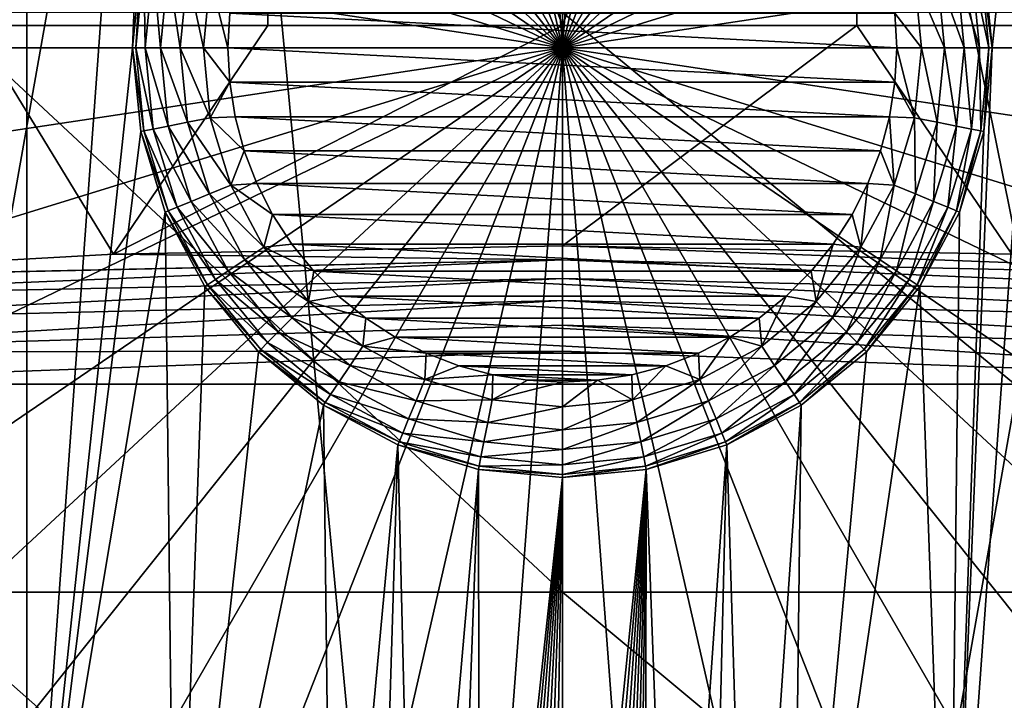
# Model space of a CAD drawing. Header units: metres. Extents: x -24 to 24, y -69 to 184.
# Tile 764 of 896: x -1.14 to 0.93, y 152.53 to 153.96. Entities that reach past the tile are written whole.
import ezdxf

# ---------------------------------------------------------------- set-up
doc = ezdxf.new("R2010")
doc.units = ezdxf.units.M
for name, color, linetype in [('4034', 7, 'CONTINUOUS'), ('4035', 7, 'CONTINUOUS'), ('4047', 7, 'CONTINUOUS'), ('4050', 7, 'CONTINUOUS'), ('4068', 2, 'CONTINUOUS'), ('4099', 7, 'CONTINUOUS'), ('4189', 7, 'CONTINUOUS'), ('4190', 7, 'CONTINUOUS'), ('4191', 7, 'CONTINUOUS'), ('4223', 7, 'CONTINUOUS'), ('4224', 7, 'CONTINUOUS'), ('4225', 7, 'CONTINUOUS'), ('4226', 7, 'CONTINUOUS'), ('4227', 7, 'CONTINUOUS'), ('607', 7, 'CONTINUOUS'), ('608', 7, 'CONTINUOUS'), ('611', 7, 'CONTINUOUS'), ('618', 7, 'CONTINUOUS'), ('685', 7, 'CONTINUOUS'), ('689', 7, 'CONTINUOUS')]:
    doc.layers.add(name, color=color, linetype=linetype)

msp = doc.modelspace()

# ---------------------------------------------------------------- linework, layer by layer
at = {"layer": '4034'}
for points in [[(0, 147.8, -24.25), (2.16705, 160.06449, -24.152979), (2.173753, 147.8, -24.152377)], [(0, 160.06449, -24.25), (2.16705, 160.06449, -24.152979), (0, 147.8, -24.25)]]:
    msp.add_3dface(points, dxfattribs=at)
at = {"layer": '4035'}
for points in [[(0, 160.06449, -24.25), (-2.173753, 147.8, -24.152377), (-2.167046, 160.06449, -24.152979)], [(0, 160.06449, -24.25), (0, 147.8, -24.25), (-2.173753, 147.8, -24.152377)]]:
    msp.add_3dface(points, dxfattribs=at)
at = {"layer": '4047'}
for points in [[(0, 158.202198, -21.42148), (2.111006, 147.74019, -23.455195), (0.989318, 158.202198, -21.398623)], [(0, 147.74019, -23.55), (2.111006, 147.74019, -23.455195), (0, 158.202198, -21.42148)]]:
    msp.add_3dface(points, dxfattribs=at)
at = {"layer": '4050'}
for points in [[(-0.989318, 158.202198, -21.398623), (-1.976525, 158.202198, -21.3301), (-2.111006, 147.74019, -23.455195)], [(0, 147.74019, -23.55), (-0.989318, 158.202198, -21.398623), (-2.111006, 147.74019, -23.455195)], [(0, 147.74019, -23.55), (0, 158.202198, -21.42148), (-0.989318, 158.202198, -21.398623)]]:
    msp.add_3dface(points, dxfattribs=at)
at = {"layer": '4068'}
for points in [[(2.4, 146.695637, 5.496362), (-2.4, 146.695637, 5.496362), (-1.758052, 152.751412, 5.443514)], [(-1.545021, 152.47771, 5.445903), (2.4, 146.695637, 5.496362), (-1.758052, 152.751412, 5.443514)]]:
    msp.add_3dface(points, dxfattribs=at)
at = {"layer": '4099'}
for points in [[(2.971432, 146.863365, -7.466635), (-2.971432, 146.863365, -7.466635), (-3.344558, 153.983029, -7.839761)], [(2.971432, 146.863365, -7.466635), (-3.344558, 153.983029, -7.839761), (-1.289207, 152.242308, -7.748534)]]:
    msp.add_3dface(points, dxfattribs=at)
at = {"layer": '4189'}
for points in [[(-1.121322, 151.824744, 21.05), (-0.809685, 156.115505, 21.05), (-0.9, 153.9, 21.05)], [(-1.121322, 155.975256, 21.05), (-0.809685, 156.115505, 21.05), (-1.121322, 151.824744, 21.05)], [(-0.9, 153.9, 21.05), (-0.809685, 156.115505, 21.05), (-0.882707, 154.07558, 21.05)], [(-1.409423, 152.008551, 21.05), (-1.121322, 155.975256, 21.05), (-1.121322, 151.824744, 21.05)], [(-1.409423, 155.791449, 21.05), (-1.121322, 155.975256, 21.05), (-1.409423, 152.008551, 21.05)], [(1.121322, 155.975256, 21.05), (0.809685, 151.684495, 21.05), (0.9, 153.9, 21.05)], [(1.121322, 151.824744, 21.05), (0.809685, 151.684495, 21.05), (1.121322, 155.975256, 21.05)], [(1.121322, 155.975256, 21.05), (0.9, 153.9, 21.05), (0.882707, 154.07558, 21.05)], [(-0.882707, 153.72442, 21.05), (-1.121322, 151.824744, 21.05), (-0.9, 153.9, 21.05)], [(0.9, 153.9, 21.05), (0.809685, 151.684495, 21.05), (0.882707, 153.72442, 21.05)], [(-0.831497, 153.555601, 21.05), (-1.121322, 151.824744, 21.05), (-0.882707, 153.72442, 21.05)], [(0.882707, 153.72442, 21.05), (0.809685, 151.684495, 21.05), (0.831497, 153.555601, 21.05)], [(-0.809685, 151.684495, 21.05), (-1.121322, 151.824744, 21.05), (-0.831497, 153.555601, 21.05)], [(-0.748315, 153.399976, 21.05), (-0.809685, 151.684495, 21.05), (-0.831497, 153.555601, 21.05)], [(0.831497, 153.555601, 21.05), (0.809685, 151.684495, 21.05), (0.748315, 153.399976, 21.05)], [(-0.636393, 153.263601, 21.05), (-0.809685, 151.684495, 21.05), (-0.748315, 153.399976, 21.05)], [(0.748315, 153.399976, 21.05), (0.481053, 151.590749, 21.05), (0.636393, 153.263601, 21.05)], [(0.809685, 151.684495, 21.05), (0.481053, 151.590749, 21.05), (0.748315, 153.399976, 21.05)], [(-0.500007, 153.151673, 21.05), (-0.809685, 151.684495, 21.05), (-0.636393, 153.263601, 21.05)], [(0.636393, 153.263601, 21.05), (0.481053, 151.590749, 21.05), (0.500007, 153.151673, 21.05)], [(-0.481053, 151.590749, 21.05), (-0.809685, 151.684495, 21.05), (-0.500007, 153.151673, 21.05)], [(-0.34442, 153.06851, 21.05), (-0.481053, 151.590749, 21.05), (-0.500007, 153.151673, 21.05)], [(0.500007, 153.151673, 21.05), (0.39042, 151.562498, 21.05), (0.34442, 153.06851, 21.05)], [(0.481053, 151.590749, 21.05), (0.39042, 151.562498, 21.05), (0.500007, 153.151673, 21.05)], [(-0.39042, 151.562498, 21.05), (-0.481053, 151.590749, 21.05), (-0.34442, 153.06851, 21.05)], [(-0.30692, 151.517342, 21.05), (-0.39042, 151.562498, 21.05), (-0.34442, 153.06851, 21.05)], [(-0.175593, 153.017297, 21.05), (-0.30692, 151.517342, 21.05), (-0.34442, 153.06851, 21.05)], [(0.34442, 153.06851, 21.05), (0.233665, 151.456967, 21.05), (0.175593, 153.017297, 21.05)], [(0.30692, 151.517342, 21.05), (0.233665, 151.456967, 21.05), (0.34442, 153.06851, 21.05)], [(0.39042, 151.562498, 21.05), (0.30692, 151.517342, 21.05), (0.34442, 153.06851, 21.05)], [(-0.233665, 151.456967, 21.05), (-0.30692, 151.517342, 21.05), (-0.175593, 153.017297, 21.05)], [(-0.17339, 151.383624, 21.05), (-0.233665, 151.456967, 21.05), (-0.175593, 153.017297, 21.05)], [(0, 153, 21.05), (-0.17339, 151.383624, 21.05), (-0.175593, 153.017297, 21.05)], [(0.175593, 153.017297, 21.05), (0, 151.291176, 21.05), (0, 153, 21.05)], [(0.029126, 151.293218, 21.05), (0, 151.291176, 21.05), (0.175593, 153.017297, 21.05)], [(0.05769, 151.299303, 21.05), (0.029126, 151.293218, 21.05), (0.175593, 153.017297, 21.05)], [(0.085137, 151.30932, 21.05), (0.05769, 151.299303, 21.05), (0.175593, 153.017297, 21.05)], [(0.110878, 151.323045, 21.05), (0.085137, 151.30932, 21.05), (0.175593, 153.017297, 21.05)], [(0.134492, 151.340252, 21.05), (0.110878, 151.323045, 21.05), (0.175593, 153.017297, 21.05)], [(0.155463, 151.360578, 21.05), (0.134492, 151.340252, 21.05), (0.175593, 153.017297, 21.05)], [(0.17339, 151.383624, 21.05), (0.155463, 151.360578, 21.05), (0.175593, 153.017297, 21.05)], [(0.233665, 151.456967, 21.05), (0.17339, 151.383624, 21.05), (0.175593, 153.017297, 21.05)], [(-0.155463, 151.360578, 21.05), (-0.17339, 151.383624, 21.05), (0, 153, 21.05)], [(-0.134492, 151.340252, 21.05), (-0.155463, 151.360578, 21.05), (0, 153, 21.05)], [(-0.110878, 151.323045, 21.05), (-0.134492, 151.340252, 21.05), (0, 153, 21.05)], [(-0.085137, 151.30932, 21.05), (-0.110878, 151.323045, 21.05), (0, 153, 21.05)], [(-0.05769, 151.299303, 21.05), (-0.085137, 151.30932, 21.05), (0, 153, 21.05)], [(-0.029126, 151.293218, 21.05), (-0.05769, 151.299303, 21.05), (0, 153, 21.05)], [(0, 151.291176, 21.05), (-0.029126, 151.293218, 21.05), (0, 153, 21.05)]]:
    msp.add_3dface(points, dxfattribs=at)
at = {"layer": '4190'}
for points in [[(-0.228387, 156.947608, 24.155875), (-0.680058, 156.87953, 24.155875), (0, 153.9, 24.25)], [(0.228387, 156.947608, 24.155875), (-0.228387, 156.947608, 24.155875), (0, 153.9, 24.25)], [(0.680058, 156.87953, 24.155875), (0.228387, 156.947608, 24.155875), (0, 153.9, 24.25)], [(-0.680058, 156.87953, 24.155875), (-1.116538, 156.744893, 24.155875), (0, 153.9, 24.25)], [(1.116538, 156.744893, 24.155875), (0.680058, 156.87953, 24.155875), (0, 153.9, 24.25)], [(-1.116538, 156.744893, 24.155875), (-1.528077, 156.546707, 24.155875), (0, 153.9, 24.25)], [(1.528077, 156.546707, 24.155875), (1.116538, 156.744893, 24.155875), (0, 153.9, 24.25)], [(-1.528077, 156.546707, 24.155875), (-1.905481, 156.289397, 24.155875), (0, 153.9, 24.25)], [(1.905481, 156.289397, 24.155875), (1.528077, 156.546707, 24.155875), (0, 153.9, 24.25)], [(-1.905481, 156.289397, 24.155875), (-2.240319, 155.978713, 24.155875), (0, 153.9, 24.25)], [(2.240319, 155.978713, 24.155875), (1.905481, 156.289397, 24.155875), (0, 153.9, 24.25)], [(-2.240319, 155.978713, 24.155875), (-2.525113, 155.621593, 24.155875), (0, 153.9, 24.25)], [(2.525113, 155.621593, 24.155875), (2.240319, 155.978713, 24.155875), (0, 153.9, 24.25)], [(-2.525113, 155.621593, 24.155875), (-2.753499, 155.226015, 24.155875), (0, 153.9, 24.25)], [(2.753499, 155.226015, 24.155875), (2.525113, 155.621593, 24.155875), (0, 153.9, 24.25)], [(-2.753499, 155.226015, 24.155875), (-2.920378, 154.800817, 24.155875), (0, 153.9, 24.25)], [(2.920378, 154.800817, 24.155875), (2.753499, 155.226015, 24.155875), (0, 153.9, 24.25)], [(-2.920378, 154.800817, 24.155875), (-3.022019, 154.355496, 24.155875), (0, 153.9, 24.25)], [(3.022019, 154.355496, 24.155875), (2.920378, 154.800817, 24.155875), (0, 153.9, 24.25)], [(-3.022019, 154.355496, 24.155875), (-3.056154, 153.9, 24.155875), (0, 153.9, 24.25)], [(1.528801, 153.9, 24.226463), (3.022019, 154.355496, 24.155875), (0, 153.9, 24.25)], [(0, 153.9, 24.25), (-3.056154, 153.9, 24.155875), (-1.528801, 153.9, 24.226463)]]:
    msp.add_3dface(points, dxfattribs=at)
at = {"layer": '4191'}
for points in [[(-2.920378, 152.999183, 24.155875), (0, 153.9, 24.25), (-3.022019, 153.444504, 24.155875)], [(0, 153.9, 24.25), (-1.528801, 153.9, 24.226463), (-3.022019, 153.444504, 24.155875)], [(-2.753499, 152.573985, 24.155875), (0, 153.9, 24.25), (-2.920378, 152.999183, 24.155875)], [(-2.525113, 152.178407, 24.155875), (0, 153.9, 24.25), (-2.753499, 152.573985, 24.155875)], [(-2.240319, 151.821287, 24.155875), (0, 153.9, 24.25), (-2.525113, 152.178407, 24.155875)], [(-1.905481, 151.510603, 24.155875), (0, 153.9, 24.25), (-2.240319, 151.821287, 24.155875)], [(-1.528077, 151.253293, 24.155875), (0, 153.9, 24.25), (-1.905481, 151.510603, 24.155875)], [(-1.116538, 151.055107, 24.155875), (0, 153.9, 24.25), (-1.528077, 151.253293, 24.155875)], [(-0.680058, 150.92047, 24.155875), (0, 153.9, 24.25), (-1.116538, 151.055107, 24.155875)], [(-0.228387, 150.852392, 24.155875), (0, 153.9, 24.25), (-0.680058, 150.92047, 24.155875)], [(0.228387, 150.852392, 24.155875), (0, 153.9, 24.25), (-0.228387, 150.852392, 24.155875)], [(0.680058, 150.92047, 24.155875), (0, 153.9, 24.25), (0.228387, 150.852392, 24.155875)], [(1.116538, 151.055107, 24.155875), (0, 153.9, 24.25), (0.680058, 150.92047, 24.155875)], [(1.528077, 151.253293, 24.155875), (0, 153.9, 24.25), (1.116538, 151.055107, 24.155875)], [(1.905481, 151.510603, 24.155875), (0, 153.9, 24.25), (1.528077, 151.253293, 24.155875)], [(2.240319, 151.821287, 24.155875), (0, 153.9, 24.25), (1.905481, 151.510603, 24.155875)], [(2.525113, 152.178407, 24.155875), (0, 153.9, 24.25), (2.240319, 151.821287, 24.155875)], [(2.753499, 152.573985, 24.155875), (0, 153.9, 24.25), (2.525113, 152.178407, 24.155875)], [(2.920378, 152.999183, 24.155875), (0, 153.9, 24.25), (2.753499, 152.573985, 24.155875)], [(3.022019, 153.444504, 24.155875), (0, 153.9, 24.25), (2.920378, 152.999183, 24.155875)], [(3.056154, 153.9, 24.155875), (0, 153.9, 24.25), (3.022019, 153.444504, 24.155875)], [(3.056154, 153.9, 24.155875), (1.528801, 153.9, 24.226463), (0, 153.9, 24.25)]]:
    msp.add_3dface(points, dxfattribs=at)
at = {"layer": '4223'}
for points in [[(-0.9, 153.9, 22.85), (-0.882707, 154.07558, 21.05), (-0.882707, 154.075581, 22.85)], [(-0.9, 153.9, 21.05), (-0.882707, 154.07558, 21.05), (-0.9, 153.9, 22.85)], [(0.882707, 154.07558, 21.05), (0.9, 153.9, 21.05), (0.882707, 154.075581, 22.85)], [(0.9, 153.9, 21.05), (0.9, 153.9, 22.85), (0.882707, 154.075581, 22.85)]]:
    msp.add_3dface(points, dxfattribs=at)
at = {"layer": '4224'}
for points in [[(-0.696239, 153.972449, 23.05), (0.7, 153.9, 23.05), (-0.7, 153.9, 23.05)], [(0.696239, 153.972449, 23.05), (0.7, 153.9, 23.05), (-0.696239, 153.972449, 23.05)], [(-0.696239, 153.827551, 23.05), (-0.7, 153.9, 23.05), (0.696239, 153.827551, 23.05)], [(-0.7, 153.9, 23.05), (0.7, 153.9, 23.05), (0.696239, 153.827551, 23.05)], [(0.684889, 153.755343, 23.05), (-0.696239, 153.827551, 23.05), (0.696239, 153.827551, 23.05)], [(-0.684889, 153.755343, 23.05), (-0.696239, 153.827551, 23.05), (0.684889, 153.755343, 23.05)], [(0.665987, 153.68445, 23.05), (-0.684889, 153.755343, 23.05), (0.684889, 153.755343, 23.05)], [(-0.665987, 153.68445, 23.05), (-0.684889, 153.755343, 23.05), (0.665987, 153.68445, 23.05)], [(0.63976, 153.61591, 23.05), (-0.665987, 153.68445, 23.05), (0.665987, 153.68445, 23.05)], [(-0.63976, 153.61591, 23.05), (-0.665987, 153.68445, 23.05), (0.63976, 153.61591, 23.05)], [(0.606542, 153.550563, 23.05), (-0.63976, 153.61591, 23.05), (0.63976, 153.61591, 23.05)], [(-0.606542, 153.550563, 23.05), (-0.63976, 153.61591, 23.05), (0.606542, 153.550563, 23.05)], [(0.566673, 153.489048, 23.05), (-0.606542, 153.550563, 23.05), (0.606542, 153.550563, 23.05)], [(-0.566673, 153.489048, 23.05), (-0.606542, 153.550563, 23.05), (0.566673, 153.489048, 23.05)], [(0.520567, 153.432015, 23.05), (-0.566673, 153.489048, 23.05), (0.566673, 153.489048, 23.05)], [(-0.520567, 153.432015, 23.05), (-0.566673, 153.489048, 23.05), (0.520567, 153.432015, 23.05)], [(0.468736, 153.38011, 23.05), (-0.520567, 153.432015, 23.05), (0.520567, 153.432015, 23.05)], [(-0.468736, 153.38011, 23.05), (-0.520567, 153.432015, 23.05), (0.468736, 153.38011, 23.05)], [(0.411769, 153.333921, 23.05), (-0.468736, 153.38011, 23.05), (0.468736, 153.38011, 23.05)], [(-0.411769, 153.333921, 23.05), (-0.468736, 153.38011, 23.05), (0.411769, 153.333921, 23.05)], [(0.350292, 153.293951, 23.05), (-0.411769, 153.333921, 23.05), (0.411769, 153.333921, 23.05)], [(-0.350292, 153.293951, 23.05), (-0.411769, 153.333921, 23.05), (0.350292, 153.293951, 23.05)], [(0.284965, 153.26063, 23.05), (-0.350292, 153.293951, 23.05), (0.350292, 153.293951, 23.05)], [(-0.284965, 153.26063, 23.05), (-0.350292, 153.293951, 23.05), (0.284965, 153.26063, 23.05)], [(0.2165, 153.234322, 23.05), (-0.284965, 153.26063, 23.05), (0.284965, 153.26063, 23.05)], [(-0.2165, 153.234322, 23.05), (-0.284965, 153.26063, 23.05), (0.2165, 153.234322, 23.05)], [(0.145665, 153.215324, 23.05), (-0.2165, 153.234322, 23.05), (0.2165, 153.234322, 23.05)], [(-0.145665, 153.215324, 23.05), (-0.2165, 153.234322, 23.05), (0.145665, 153.215324, 23.05)], [(0.073243, 153.203843, 23.05), (-0.145665, 153.215324, 23.05), (0.145665, 153.215324, 23.05)], [(-0.073243, 153.203843, 23.05), (-0.145665, 153.215324, 23.05), (0.073243, 153.203843, 23.05)], [(0, 153.200001, 23.05), (-0.073243, 153.203843, 23.05), (0.073243, 153.203843, 23.05)]]:
    msp.add_3dface(points, dxfattribs=at)
at = {"layer": '4225'}
for points in [[(-0.9, 153.9, 21.05), (-0.9, 153.9, 22.85), (-0.882707, 153.724419, 22.85)], [(-0.882707, 153.72442, 21.05), (-0.9, 153.9, 21.05), (-0.882707, 153.724419, 22.85)], [(0.9, 153.9, 21.05), (0.882707, 153.72442, 21.05), (0.9, 153.9, 22.85)], [(0.9, 153.9, 22.85), (0.882707, 153.72442, 21.05), (0.882707, 153.724419, 22.85)], [(-0.831497, 153.555601, 21.05), (-0.882707, 153.72442, 21.05), (-0.882707, 153.724419, 22.85)], [(-0.831492, 153.555585, 22.85), (-0.831497, 153.555601, 21.05), (-0.882707, 153.724419, 22.85)], [(0.882707, 153.724419, 22.85), (0.831497, 153.555601, 21.05), (0.831492, 153.555585, 22.85)], [(0.882707, 153.72442, 21.05), (0.831497, 153.555601, 21.05), (0.882707, 153.724419, 22.85)], [(-0.748323, 153.399987, 22.85), (-0.831497, 153.555601, 21.05), (-0.831492, 153.555585, 22.85)], [(-0.748315, 153.399976, 21.05), (-0.831497, 153.555601, 21.05), (-0.748323, 153.399987, 22.85)], [(0.831497, 153.555601, 21.05), (0.748315, 153.399976, 21.05), (0.831492, 153.555585, 22.85)], [(0.831492, 153.555585, 22.85), (0.748315, 153.399976, 21.05), (0.748323, 153.399987, 22.85)], [(-0.636396, 153.263604, 22.85), (-0.748315, 153.399976, 21.05), (-0.748323, 153.399987, 22.85)], [(-0.636393, 153.263601, 21.05), (-0.748315, 153.399976, 21.05), (-0.636396, 153.263604, 22.85)], [(0.748315, 153.399976, 21.05), (0.636393, 153.263601, 21.05), (0.636396, 153.263604, 22.85)], [(0.748323, 153.399987, 22.85), (0.748315, 153.399976, 21.05), (0.636396, 153.263604, 22.85)], [(-0.500013, 153.151677, 22.85), (-0.636393, 153.263601, 21.05), (-0.636396, 153.263604, 22.85)], [(-0.500007, 153.151673, 21.05), (-0.636393, 153.263601, 21.05), (-0.500013, 153.151677, 22.85)], [(0.636393, 153.263601, 21.05), (0.500007, 153.151673, 21.05), (0.500013, 153.151677, 22.85)], [(0.636396, 153.263604, 22.85), (0.636393, 153.263601, 21.05), (0.500013, 153.151677, 22.85)], [(-0.344415, 153.068508, 22.85), (-0.500007, 153.151673, 21.05), (-0.500013, 153.151677, 22.85)], [(-0.34442, 153.06851, 21.05), (-0.500007, 153.151673, 21.05), (-0.344415, 153.068508, 22.85)], [(0.500013, 153.151677, 22.85), (0.34442, 153.06851, 21.05), (0.344415, 153.068508, 22.85)], [(0.500007, 153.151673, 21.05), (0.34442, 153.06851, 21.05), (0.500013, 153.151677, 22.85)], [(-0.175593, 153.017297, 21.05), (-0.34442, 153.06851, 21.05), (-0.344415, 153.068508, 22.85)], [(-0.175581, 153.017293, 22.85), (-0.175593, 153.017297, 21.05), (-0.344415, 153.068508, 22.85)], [(0.344415, 153.068508, 22.85), (0.175593, 153.017297, 21.05), (0.175581, 153.017293, 22.85)], [(0.34442, 153.06851, 21.05), (0.175593, 153.017297, 21.05), (0.344415, 153.068508, 22.85)], [(0, 153, 22.85), (-0.175593, 153.017297, 21.05), (-0.175581, 153.017293, 22.85)], [(0, 153, 21.05), (-0.175593, 153.017297, 21.05), (0, 153, 22.85)], [(0.175593, 153.017297, 21.05), (0, 153, 21.05), (0.175581, 153.017293, 22.85)], [(0.175581, 153.017293, 22.85), (0, 153, 21.05), (0, 153, 22.85)]]:
    msp.add_3dface(points, dxfattribs=at)
at = {"layer": '4226'}
for points in [[(-0.9, 153.9, 22.85), (-0.893185, 153.9, 22.901764), (-0.876023, 153.725748, 22.901764)], [(-0.882707, 153.724419, 22.85), (-0.9, 153.9, 22.85), (-0.876023, 153.725748, 22.901764)], [(-0.893185, 153.9, 22.901764), (-0.856401, 153.729651, 22.950045), (-0.876023, 153.725748, 22.901764)], [(-0.873179, 153.9, 22.950045), (-0.856401, 153.729651, 22.950045), (-0.893185, 153.9, 22.901764)], [(-0.873179, 153.9, 22.950045), (-0.825181, 153.735861, 22.991495), (-0.856401, 153.729651, 22.950045)], [(-0.841347, 153.9, 22.991495), (-0.825181, 153.735861, 22.991495), (-0.873179, 153.9, 22.950045)], [(-0.841347, 153.9, 22.991495), (-0.784495, 153.743954, 23.023284), (-0.825181, 153.735861, 22.991495)], [(-0.799864, 153.9, 23.023284), (-0.784495, 153.743954, 23.023284), (-0.841347, 153.9, 22.991495)], [(-0.799864, 153.9, 23.023284), (-0.73712, 153.753378, 23.043239), (-0.784495, 153.743954, 23.023284)], [(-0.751561, 153.9, 23.043239), (-0.73712, 153.753378, 23.043239), (-0.799864, 153.9, 23.023284)], [(-0.751561, 153.9, 23.043239), (-0.696239, 153.827551, 23.05), (-0.73712, 153.753378, 23.043239)], [(-0.7, 153.9, 23.05), (-0.696239, 153.827551, 23.05), (-0.751561, 153.9, 23.043239)], [(0.696239, 153.827551, 23.05), (0.7, 153.9, 23.05), (0.73712, 153.753378, 23.043239)], [(0.73712, 153.753378, 23.043239), (0.7, 153.9, 23.05), (0.751561, 153.9, 23.043239)], [(0.73712, 153.753378, 23.043239), (0.751561, 153.9, 23.043239), (0.784495, 153.743954, 23.023284)], [(0.784495, 153.743954, 23.023284), (0.751561, 153.9, 23.043239), (0.799864, 153.9, 23.023284)], [(0.784495, 153.743954, 23.023284), (0.799864, 153.9, 23.023284), (0.825181, 153.735861, 22.991495)], [(0.825181, 153.735861, 22.991495), (0.799864, 153.9, 23.023284), (0.841347, 153.9, 22.991495)], [(0.825181, 153.735861, 22.991495), (0.841347, 153.9, 22.991495), (0.856401, 153.729651, 22.950045)], [(0.856401, 153.729651, 22.950045), (0.841347, 153.9, 22.991495), (0.873179, 153.9, 22.950045)], [(0.856401, 153.729651, 22.950045), (0.873179, 153.9, 22.950045), (0.876023, 153.725748, 22.901764)], [(0.876023, 153.725748, 22.901764), (0.873179, 153.9, 22.950045), (0.893185, 153.9, 22.901764)], [(0.882707, 153.724419, 22.85), (0.876023, 153.725748, 22.901764), (0.893185, 153.9, 22.901764)], [(0.9, 153.9, 22.85), (0.882707, 153.724419, 22.85), (0.893185, 153.9, 22.901764)], [(-0.696239, 153.827551, 23.05), (-0.684889, 153.755343, 23.05), (-0.73712, 153.753378, 23.043239)], [(0.684889, 153.755343, 23.05), (0.696239, 153.827551, 23.05), (0.73712, 153.753378, 23.043239)], [(-0.73712, 153.753378, 23.043239), (-0.694352, 153.61239, 23.043239), (-0.784495, 153.743954, 23.023284)], [(-0.684889, 153.755343, 23.05), (-0.665987, 153.68445, 23.05), (-0.73712, 153.753378, 23.043239)], [(-0.73712, 153.753378, 23.043239), (-0.665987, 153.68445, 23.05), (-0.694352, 153.61239, 23.043239)], [(0.665987, 153.68445, 23.05), (0.684889, 153.755343, 23.05), (0.694352, 153.61239, 23.043239)], [(0.694352, 153.61239, 23.043239), (0.684889, 153.755343, 23.05), (0.73712, 153.753378, 23.043239)], [(0.694352, 153.61239, 23.043239), (0.73712, 153.753378, 23.043239), (0.738978, 153.593905, 23.023284)], [(0.738978, 153.593905, 23.023284), (0.73712, 153.753378, 23.043239), (0.784495, 153.743954, 23.023284)], [(-0.825181, 153.735861, 22.991495), (-0.777304, 153.57803, 22.991495), (-0.856401, 153.729651, 22.950045)], [(-0.784495, 153.743954, 23.023284), (-0.738978, 153.593905, 23.023284), (-0.825181, 153.735861, 22.991495)], [(-0.825181, 153.735861, 22.991495), (-0.738978, 153.593905, 23.023284), (-0.777304, 153.57803, 22.991495)], [(-0.784495, 153.743954, 23.023284), (-0.694352, 153.61239, 23.043239), (-0.738978, 153.593905, 23.023284)], [(0.738978, 153.593905, 23.023284), (0.784495, 153.743954, 23.023284), (0.777304, 153.57803, 22.991495)], [(0.777304, 153.57803, 22.991495), (0.784495, 153.743954, 23.023284), (0.825181, 153.735861, 22.991495)], [(0.777304, 153.57803, 22.991495), (0.825181, 153.735861, 22.991495), (0.806712, 153.565849, 22.950045)], [(0.806712, 153.565849, 22.950045), (0.825181, 153.735861, 22.991495), (0.856401, 153.729651, 22.950045)], [(-0.882707, 153.724419, 22.85), (-0.876023, 153.725748, 22.901764), (-0.825195, 153.558193, 22.901764)], [(-0.831492, 153.555585, 22.85), (-0.882707, 153.724419, 22.85), (-0.825195, 153.558193, 22.901764)], [(-0.856401, 153.729651, 22.950045), (-0.806712, 153.565849, 22.950045), (-0.876023, 153.725748, 22.901764)], [(-0.876023, 153.725748, 22.901764), (-0.806712, 153.565849, 22.950045), (-0.825195, 153.558193, 22.901764)], [(-0.856401, 153.729651, 22.950045), (-0.777304, 153.57803, 22.991495), (-0.806712, 153.565849, 22.950045)], [(0.806712, 153.565849, 22.950045), (0.856401, 153.729651, 22.950045), (0.825195, 153.558193, 22.901764)], [(0.825195, 153.558193, 22.901764), (0.856401, 153.729651, 22.950045), (0.876023, 153.725748, 22.901764)], [(0.831492, 153.555585, 22.85), (0.825195, 153.558193, 22.901764), (0.876023, 153.725748, 22.901764)], [(0.882707, 153.724419, 22.85), (0.831492, 153.555585, 22.85), (0.876023, 153.725748, 22.901764)], [(-0.665987, 153.68445, 23.05), (-0.63976, 153.61591, 23.05), (-0.694352, 153.61239, 23.043239)], [(0.63976, 153.61591, 23.05), (0.665987, 153.68445, 23.05), (0.694352, 153.61239, 23.043239)], [(-0.694352, 153.61239, 23.043239), (-0.624901, 153.482455, 23.043239), (-0.738978, 153.593905, 23.023284)], [(-0.63976, 153.61591, 23.05), (-0.606542, 153.550563, 23.05), (-0.694352, 153.61239, 23.043239)], [(-0.694352, 153.61239, 23.043239), (-0.606542, 153.550563, 23.05), (-0.624901, 153.482455, 23.043239)], [(0.606542, 153.550563, 23.05), (0.63976, 153.61591, 23.05), (0.624901, 153.482455, 23.043239)], [(0.624901, 153.482455, 23.043239), (0.63976, 153.61591, 23.05), (0.694352, 153.61239, 23.043239)], [(0.624901, 153.482455, 23.043239), (0.694352, 153.61239, 23.043239), (0.665063, 153.455619, 23.023284)], [(0.665063, 153.455619, 23.023284), (0.694352, 153.61239, 23.043239), (0.738978, 153.593905, 23.023284)], [(-0.738978, 153.593905, 23.023284), (-0.665063, 153.455619, 23.023284), (-0.777304, 153.57803, 22.991495)], [(-0.738978, 153.593905, 23.023284), (-0.624901, 153.482455, 23.043239), (-0.665063, 153.455619, 23.023284)], [(0.665063, 153.455619, 23.023284), (0.738978, 153.593905, 23.023284), (0.699555, 153.432572, 22.991495)], [(0.699555, 153.432572, 22.991495), (0.738978, 153.593905, 23.023284), (0.777304, 153.57803, 22.991495)], [(-0.777304, 153.57803, 22.991495), (-0.699555, 153.432572, 22.991495), (-0.806712, 153.565849, 22.950045)], [(-0.777304, 153.57803, 22.991495), (-0.665063, 153.455619, 23.023284), (-0.699555, 153.432572, 22.991495)], [(0.699555, 153.432572, 22.991495), (0.777304, 153.57803, 22.991495), (0.726022, 153.414888, 22.950045)], [(0.726022, 153.414888, 22.950045), (0.777304, 153.57803, 22.991495), (0.806712, 153.565849, 22.950045)], [(-0.831492, 153.555585, 22.85), (-0.825195, 153.558193, 22.901764), (-0.742656, 153.403773, 22.901764)], [(-0.748323, 153.399987, 22.85), (-0.831492, 153.555585, 22.85), (-0.742656, 153.403773, 22.901764)], [(-0.806712, 153.565849, 22.950045), (-0.726022, 153.414888, 22.950045), (-0.825195, 153.558193, 22.901764)], [(-0.825195, 153.558193, 22.901764), (-0.726022, 153.414888, 22.950045), (-0.742656, 153.403773, 22.901764)], [(-0.806712, 153.565849, 22.950045), (-0.699555, 153.432572, 22.991495), (-0.726022, 153.414888, 22.950045)], [(-0.606542, 153.550563, 23.05), (-0.566673, 153.489048, 23.05), (-0.624901, 153.482455, 23.043239)], [(0.566673, 153.489048, 23.05), (0.606542, 153.550563, 23.05), (0.624901, 153.482455, 23.043239)], [(0.726022, 153.414888, 22.950045), (0.806712, 153.565849, 22.950045), (0.742656, 153.403773, 22.901764)], [(0.742656, 153.403773, 22.901764), (0.806712, 153.565849, 22.950045), (0.825195, 153.558193, 22.901764)], [(0.748323, 153.399987, 22.85), (0.742656, 153.403773, 22.901764), (0.825195, 153.558193, 22.901764)], [(0.831492, 153.555585, 22.85), (0.748323, 153.399987, 22.85), (0.825195, 153.558193, 22.901764)], [(-0.566673, 153.489048, 23.05), (-0.520567, 153.432015, 23.05), (-0.624901, 153.482455, 23.043239)], [(0.520567, 153.432015, 23.05), (0.566673, 153.489048, 23.05), (0.531434, 153.368566, 23.043239)], [(0.531434, 153.368566, 23.043239), (0.566673, 153.489048, 23.05), (0.624901, 153.482455, 23.043239)], [(-0.624901, 153.482455, 23.043239), (-0.531434, 153.368566, 23.043239), (-0.665063, 153.455619, 23.023284)], [(-0.624901, 153.482455, 23.043239), (-0.520567, 153.432015, 23.05), (-0.531434, 153.368566, 23.043239)], [(0.531434, 153.368566, 23.043239), (0.624901, 153.482455, 23.043239), (0.565589, 153.334411, 23.023284)], [(0.565589, 153.334411, 23.023284), (0.624901, 153.482455, 23.043239), (0.665063, 153.455619, 23.023284)], [(-0.665063, 153.455619, 23.023284), (-0.565589, 153.334411, 23.023284), (-0.699555, 153.432572, 22.991495)], [(-0.665063, 153.455619, 23.023284), (-0.531434, 153.368566, 23.043239), (-0.565589, 153.334411, 23.023284)], [(0.565589, 153.334411, 23.023284), (0.665063, 153.455619, 23.023284), (0.594922, 153.305078, 22.991495)], [(0.594922, 153.305078, 22.991495), (0.665063, 153.455619, 23.023284), (0.699555, 153.432572, 22.991495)], [(-0.699555, 153.432572, 22.991495), (-0.594922, 153.305078, 22.991495), (-0.726022, 153.414888, 22.950045)], [(-0.699555, 153.432572, 22.991495), (-0.565589, 153.334411, 23.023284), (-0.594922, 153.305078, 22.991495)], [(-0.520567, 153.432015, 23.05), (-0.468736, 153.38011, 23.05), (-0.531434, 153.368566, 23.043239)], [(0.468736, 153.38011, 23.05), (0.520567, 153.432015, 23.05), (0.531434, 153.368566, 23.043239)], [(0.594922, 153.305078, 22.991495), (0.699555, 153.432572, 22.991495), (0.617431, 153.282569, 22.950045)], [(0.617431, 153.282569, 22.950045), (0.699555, 153.432572, 22.991495), (0.726022, 153.414888, 22.950045)], [(-0.748323, 153.399987, 22.85), (-0.742656, 153.403773, 22.901764), (-0.631577, 153.268423, 22.901764)], [(-0.726022, 153.414888, 22.950045), (-0.617431, 153.282569, 22.950045), (-0.742656, 153.403773, 22.901764)], [(-0.742656, 153.403773, 22.901764), (-0.617431, 153.282569, 22.950045), (-0.631577, 153.268423, 22.901764)], [(-0.726022, 153.414888, 22.950045), (-0.594922, 153.305078, 22.991495), (-0.617431, 153.282569, 22.950045)], [(0.617431, 153.282569, 22.950045), (0.726022, 153.414888, 22.950045), (0.631577, 153.268423, 22.901764)], [(0.631577, 153.268423, 22.901764), (0.726022, 153.414888, 22.950045), (0.742656, 153.403773, 22.901764)], [(0.636396, 153.263604, 22.85), (0.631577, 153.268423, 22.901764), (0.742656, 153.403773, 22.901764)], [(0.748323, 153.399987, 22.85), (0.636396, 153.263604, 22.85), (0.742656, 153.403773, 22.901764)], [(-0.636396, 153.263604, 22.85), (-0.748323, 153.399987, 22.85), (-0.631577, 153.268423, 22.901764)], [(-0.531434, 153.368566, 23.043239), (-0.417545, 153.275099, 23.043239), (-0.565589, 153.334411, 23.023284)], [(-0.468736, 153.38011, 23.05), (-0.411769, 153.333921, 23.05), (-0.531434, 153.368566, 23.043239)], [(-0.531434, 153.368566, 23.043239), (-0.411769, 153.333921, 23.05), (-0.417545, 153.275099, 23.043239)], [(0.411769, 153.333921, 23.05), (0.468736, 153.38011, 23.05), (0.417545, 153.275099, 23.043239)], [(0.417545, 153.275099, 23.043239), (0.468736, 153.38011, 23.05), (0.531434, 153.368566, 23.043239)], [(0.417545, 153.275099, 23.043239), (0.531434, 153.368566, 23.043239), (0.444381, 153.234937, 23.023284)], [(0.444381, 153.234937, 23.023284), (0.531434, 153.368566, 23.043239), (0.565589, 153.334411, 23.023284)], [(-0.565589, 153.334411, 23.023284), (-0.444381, 153.234937, 23.023284), (-0.594922, 153.305078, 22.991495)], [(-0.565589, 153.334411, 23.023284), (-0.417545, 153.275099, 23.043239), (-0.444381, 153.234937, 23.023284)], [(-0.411769, 153.333921, 23.05), (-0.350292, 153.293951, 23.05), (-0.417545, 153.275099, 23.043239)], [(0.350292, 153.293951, 23.05), (0.411769, 153.333921, 23.05), (0.417545, 153.275099, 23.043239)], [(0.444381, 153.234937, 23.023284), (0.565589, 153.334411, 23.023284), (0.467428, 153.200445, 22.991495)], [(0.467428, 153.200445, 22.991495), (0.565589, 153.334411, 23.023284), (0.594922, 153.305078, 22.991495)], [(-0.594922, 153.305078, 22.991495), (-0.467428, 153.200445, 22.991495), (-0.617431, 153.282569, 22.950045)], [(-0.594922, 153.305078, 22.991495), (-0.444381, 153.234937, 23.023284), (-0.467428, 153.200445, 22.991495)], [(0.467428, 153.200445, 22.991495), (0.594922, 153.305078, 22.991495), (0.485112, 153.173978, 22.950045)], [(0.485112, 153.173978, 22.950045), (0.594922, 153.305078, 22.991495), (0.617431, 153.282569, 22.950045)], [(-0.617431, 153.282569, 22.950045), (-0.485112, 153.173978, 22.950045), (-0.631577, 153.268423, 22.901764)], [(-0.617431, 153.282569, 22.950045), (-0.467428, 153.200445, 22.991495), (-0.485112, 153.173978, 22.950045)], [(-0.350292, 153.293951, 23.05), (-0.284965, 153.26063, 23.05), (-0.417545, 153.275099, 23.043239)], [(0.284965, 153.26063, 23.05), (0.350292, 153.293951, 23.05), (0.28761, 153.205648, 23.043239)], [(0.28761, 153.205648, 23.043239), (0.350292, 153.293951, 23.05), (0.417545, 153.275099, 23.043239)], [(0.485112, 153.173978, 22.950045), (0.617431, 153.282569, 22.950045), (0.496227, 153.157344, 22.901764)], [(0.496227, 153.157344, 22.901764), (0.617431, 153.282569, 22.950045), (0.631577, 153.268423, 22.901764)], [(-0.636396, 153.263604, 22.85), (-0.631577, 153.268423, 22.901764), (-0.496227, 153.157344, 22.901764)], [(-0.500013, 153.151677, 22.85), (-0.636396, 153.263604, 22.85), (-0.496227, 153.157344, 22.901764)], [(-0.631577, 153.268423, 22.901764), (-0.485112, 153.173978, 22.950045), (-0.496227, 153.157344, 22.901764)], [(-0.417545, 153.275099, 23.043239), (-0.28761, 153.205648, 23.043239), (-0.444381, 153.234937, 23.023284)], [(-0.417545, 153.275099, 23.043239), (-0.284965, 153.26063, 23.05), (-0.28761, 153.205648, 23.043239)], [(-0.284965, 153.26063, 23.05), (-0.2165, 153.234322, 23.05), (-0.28761, 153.205648, 23.043239)], [(0.2165, 153.234322, 23.05), (0.284965, 153.26063, 23.05), (0.28761, 153.205648, 23.043239)], [(0.28761, 153.205648, 23.043239), (0.417545, 153.275099, 23.043239), (0.306095, 153.161022, 23.023284)], [(0.306095, 153.161022, 23.023284), (0.417545, 153.275099, 23.043239), (0.444381, 153.234937, 23.023284)], [(0.500013, 153.151677, 22.85), (0.496227, 153.157344, 22.901764), (0.631577, 153.268423, 22.901764)], [(0.636396, 153.263604, 22.85), (0.500013, 153.151677, 22.85), (0.631577, 153.268423, 22.901764)], [(-0.444381, 153.234937, 23.023284), (-0.306095, 153.161022, 23.023284), (-0.467428, 153.200445, 22.991495)], [(-0.444381, 153.234937, 23.023284), (-0.28761, 153.205648, 23.043239), (-0.306095, 153.161022, 23.023284)], [(-0.2165, 153.234322, 23.05), (-0.145665, 153.215324, 23.05), (-0.28761, 153.205648, 23.043239)], [(0.145665, 153.215324, 23.05), (0.2165, 153.234322, 23.05), (0.146622, 153.16288, 23.043239)], [(0.146622, 153.16288, 23.043239), (0.2165, 153.234322, 23.05), (0.28761, 153.205648, 23.043239)], [(0.306095, 153.161022, 23.023284), (0.444381, 153.234937, 23.023284), (0.32197, 153.122696, 22.991495)], [(0.32197, 153.122696, 22.991495), (0.444381, 153.234937, 23.023284), (0.467428, 153.200445, 22.991495)], [(-0.467428, 153.200445, 22.991495), (-0.32197, 153.122696, 22.991495), (-0.485112, 153.173978, 22.950045)], [(-0.467428, 153.200445, 22.991495), (-0.306095, 153.161022, 23.023284), (-0.32197, 153.122696, 22.991495)], [(-0.28761, 153.205648, 23.043239), (-0.146622, 153.16288, 23.043239), (-0.306095, 153.161022, 23.023284)], [(-0.28761, 153.205648, 23.043239), (-0.145665, 153.215324, 23.05), (-0.146622, 153.16288, 23.043239)], [(-0.145665, 153.215324, 23.05), (-0.073243, 153.203843, 23.05), (-0.146622, 153.16288, 23.043239)], [(-0.073243, 153.203843, 23.05), (0, 153.200001, 23.05), (-0.146622, 153.16288, 23.043239)], [(-0.146622, 153.16288, 23.043239), (0, 153.200001, 23.05), (0, 153.148439, 23.043239)], [(0, 153.148439, 23.043239), (0.073243, 153.203843, 23.05), (0.146622, 153.16288, 23.043239)], [(0, 153.200001, 23.05), (0.073243, 153.203843, 23.05), (0, 153.148439, 23.043239)], [(0.073243, 153.203843, 23.05), (0.145665, 153.215324, 23.05), (0.146622, 153.16288, 23.043239)], [(0.146622, 153.16288, 23.043239), (0.28761, 153.205648, 23.043239), (0.156046, 153.115505, 23.023284)], [(0.156046, 153.115505, 23.023284), (0.28761, 153.205648, 23.043239), (0.306095, 153.161022, 23.023284)], [(0.32197, 153.122696, 22.991495), (0.467428, 153.200445, 22.991495), (0.334151, 153.093288, 22.950045)], [(0.334151, 153.093288, 22.950045), (0.467428, 153.200445, 22.991495), (0.485112, 153.173978, 22.950045)], [(-0.500013, 153.151677, 22.85), (-0.496227, 153.157344, 22.901764), (-0.341807, 153.074805, 22.901764)], [(-0.485112, 153.173978, 22.950045), (-0.334151, 153.093288, 22.950045), (-0.496227, 153.157344, 22.901764)], [(-0.496227, 153.157344, 22.901764), (-0.334151, 153.093288, 22.950045), (-0.341807, 153.074805, 22.901764)], [(-0.485112, 153.173978, 22.950045), (-0.32197, 153.122696, 22.991495), (-0.334151, 153.093288, 22.950045)], [(-0.306095, 153.161022, 23.023284), (-0.156046, 153.115505, 23.023284), (-0.32197, 153.122696, 22.991495)], [(-0.306095, 153.161022, 23.023284), (-0.146622, 153.16288, 23.043239), (-0.156046, 153.115505, 23.023284)], [(-0.146622, 153.16288, 23.043239), (0, 153.148439, 23.043239), (-0.156046, 153.115505, 23.023284)], [(0, 153.100136, 23.023284), (0.146622, 153.16288, 23.043239), (0.156046, 153.115505, 23.023284)], [(0, 153.148439, 23.043239), (0.146622, 153.16288, 23.043239), (0, 153.100136, 23.023284)], [(0.156046, 153.115505, 23.023284), (0.306095, 153.161022, 23.023284), (0.164139, 153.074819, 22.991495)], [(0.164139, 153.074819, 22.991495), (0.306095, 153.161022, 23.023284), (0.32197, 153.122696, 22.991495)], [(0.334151, 153.093288, 22.950045), (0.485112, 153.173978, 22.950045), (0.341807, 153.074805, 22.901764)], [(0.341807, 153.074805, 22.901764), (0.485112, 153.173978, 22.950045), (0.496227, 153.157344, 22.901764)], [(0.344415, 153.068508, 22.85), (0.341807, 153.074805, 22.901764), (0.496227, 153.157344, 22.901764)], [(0.500013, 153.151677, 22.85), (0.344415, 153.068508, 22.85), (0.496227, 153.157344, 22.901764)], [(-0.344415, 153.068508, 22.85), (-0.500013, 153.151677, 22.85), (-0.341807, 153.074805, 22.901764)], [(-0.156046, 153.115505, 23.023284), (0, 153.148439, 23.043239), (0, 153.100136, 23.023284)], [(-0.32197, 153.122696, 22.991495), (-0.164139, 153.074819, 22.991495), (-0.334151, 153.093288, 22.950045)], [(-0.32197, 153.122696, 22.991495), (-0.156046, 153.115505, 23.023284), (-0.164139, 153.074819, 22.991495)], [(-0.156046, 153.115505, 23.023284), (0, 153.100136, 23.023284), (-0.164139, 153.074819, 22.991495)], [(0, 153.058653, 22.991495), (0.156046, 153.115505, 23.023284), (0.164139, 153.074819, 22.991495)], [(0, 153.100136, 23.023284), (0.156046, 153.115505, 23.023284), (0, 153.058653, 22.991495)], [(0.164139, 153.074819, 22.991495), (0.32197, 153.122696, 22.991495), (0.170349, 153.043599, 22.950045)], [(0.170349, 153.043599, 22.950045), (0.32197, 153.122696, 22.991495), (0.334151, 153.093288, 22.950045)], [(-0.164139, 153.074819, 22.991495), (0, 153.100136, 23.023284), (0, 153.058653, 22.991495)], [(-0.344415, 153.068508, 22.85), (-0.341807, 153.074805, 22.901764), (-0.174252, 153.023977, 22.901764)], [(-0.334151, 153.093288, 22.950045), (-0.170349, 153.043599, 22.950045), (-0.341807, 153.074805, 22.901764)], [(-0.341807, 153.074805, 22.901764), (-0.170349, 153.043599, 22.950045), (-0.174252, 153.023977, 22.901764)], [(-0.334151, 153.093288, 22.950045), (-0.164139, 153.074819, 22.991495), (-0.170349, 153.043599, 22.950045)], [(-0.164139, 153.074819, 22.991495), (0, 153.058653, 22.991495), (-0.170349, 153.043599, 22.950045)], [(0, 153.026821, 22.950045), (0.164139, 153.074819, 22.991495), (0.170349, 153.043599, 22.950045)], [(0, 153.058653, 22.991495), (0.164139, 153.074819, 22.991495), (0, 153.026821, 22.950045)], [(0.170349, 153.043599, 22.950045), (0.334151, 153.093288, 22.950045), (0.174252, 153.023977, 22.901764)], [(0.174252, 153.023977, 22.901764), (0.334151, 153.093288, 22.950045), (0.341807, 153.074805, 22.901764)], [(0.175581, 153.017293, 22.85), (0.174252, 153.023977, 22.901764), (0.341807, 153.074805, 22.901764)], [(0.344415, 153.068508, 22.85), (0.175581, 153.017293, 22.85), (0.341807, 153.074805, 22.901764)], [(-0.175581, 153.017293, 22.85), (-0.344415, 153.068508, 22.85), (-0.174252, 153.023977, 22.901764)], [(-0.170349, 153.043599, 22.950045), (0, 153.058653, 22.991495), (0, 153.026821, 22.950045)], [(-0.170349, 153.043599, 22.950045), (0, 153.026821, 22.950045), (-0.174252, 153.023977, 22.901764)], [(0, 153.006815, 22.901764), (0.170349, 153.043599, 22.950045), (0.174252, 153.023977, 22.901764)], [(0, 153.026821, 22.950045), (0.170349, 153.043599, 22.950045), (0, 153.006815, 22.901764)], [(-0.175581, 153.017293, 22.85), (-0.174252, 153.023977, 22.901764), (0, 153.006815, 22.901764)], [(0, 153, 22.85), (-0.175581, 153.017293, 22.85), (0, 153.006815, 22.901764)], [(-0.174252, 153.023977, 22.901764), (0, 153.026821, 22.950045), (0, 153.006815, 22.901764)], [(0, 153, 22.85), (0, 153.006815, 22.901764), (0.174252, 153.023977, 22.901764)], [(0.175581, 153.017293, 22.85), (0, 153, 22.85), (0.174252, 153.023977, 22.901764)]]:
    msp.add_3dface(points, dxfattribs=at)
at = {"layer": '4227'}
for points in [[(-0.9, 153.9, 22.85), (-0.882707, 154.075581, 22.85), (-0.893185, 153.9, 22.901764)], [(-0.893185, 153.9, 22.901764), (-0.882707, 154.075581, 22.85), (-0.876023, 154.074252, 22.901764)], [(-0.873179, 153.9, 22.950045), (-0.893185, 153.9, 22.901764), (-0.876023, 154.074252, 22.901764)], [(-0.856401, 154.070349, 22.950045), (-0.873179, 153.9, 22.950045), (-0.876023, 154.074252, 22.901764)], [(-0.841347, 153.9, 22.991495), (-0.873179, 153.9, 22.950045), (-0.856401, 154.070349, 22.950045)], [(-0.825181, 154.064139, 22.991495), (-0.841347, 153.9, 22.991495), (-0.856401, 154.070349, 22.950045)], [(-0.799864, 153.9, 23.023284), (-0.841347, 153.9, 22.991495), (-0.825181, 154.064139, 22.991495)], [(-0.784495, 154.056046, 23.023284), (-0.799864, 153.9, 23.023284), (-0.825181, 154.064139, 22.991495)], [(0.841347, 153.9, 22.991495), (0.784495, 154.056046, 23.023284), (0.825181, 154.064139, 22.991495)], [(0.873179, 153.9, 22.950045), (0.825181, 154.064139, 22.991495), (0.856401, 154.070349, 22.950045)], [(0.873179, 153.9, 22.950045), (0.841347, 153.9, 22.991495), (0.825181, 154.064139, 22.991495)], [(0.893185, 153.9, 22.901764), (0.856401, 154.070349, 22.950045), (0.876023, 154.074252, 22.901764)], [(0.893185, 153.9, 22.901764), (0.873179, 153.9, 22.950045), (0.856401, 154.070349, 22.950045)], [(0.882707, 154.075581, 22.85), (0.9, 153.9, 22.85), (0.876023, 154.074252, 22.901764)], [(0.9, 153.9, 22.85), (0.893185, 153.9, 22.901764), (0.876023, 154.074252, 22.901764)], [(-0.751561, 153.9, 23.043239), (-0.799864, 153.9, 23.023284), (-0.784495, 154.056046, 23.023284)], [(-0.73712, 154.046622, 23.043239), (-0.751561, 153.9, 23.043239), (-0.784495, 154.056046, 23.023284)], [(-0.7, 153.9, 23.05), (-0.751561, 153.9, 23.043239), (-0.73712, 154.046622, 23.043239)], [(-0.696239, 153.972449, 23.05), (-0.7, 153.9, 23.05), (-0.73712, 154.046622, 23.043239)], [(0.751561, 153.9, 23.043239), (0.696239, 153.972449, 23.05), (0.73712, 154.046622, 23.043239)], [(0.799864, 153.9, 23.023284), (0.73712, 154.046622, 23.043239), (0.784495, 154.056046, 23.023284)], [(0.799864, 153.9, 23.023284), (0.751561, 153.9, 23.043239), (0.73712, 154.046622, 23.043239)], [(0.841347, 153.9, 22.991495), (0.799864, 153.9, 23.023284), (0.784495, 154.056046, 23.023284)], [(0.7, 153.9, 23.05), (0.696239, 153.972449, 23.05), (0.751561, 153.9, 23.043239)]]:
    msp.add_3dface(points, dxfattribs=at)
at = {"layer": '607'}
for points in [[(-1.878664, 153.415415, 12.496096), (-1.231922, 153.94681, 11.433826), (-0.93962, 153.467519, 12.495364)], [(-1.231922, 153.94681, 11.433826), (-0.616761, 153.94681, 11.483449), (-0.93962, 153.467519, 12.495364)], [(-0.93962, 153.467519, 12.495364), (0, 153.94681, 11.5), (0, 153.484908, 12.495058)], [(-0.616761, 153.94681, 11.483449), (0, 153.94681, 11.5), (-0.93962, 153.467519, 12.495364)], [(0, 153.484908, 12.495058), (0.616761, 153.94681, 11.483449), (0.940843, 153.467473, 12.495366)], [(0, 153.94681, 11.5), (0.616761, 153.94681, 11.483449), (0, 153.484908, 12.495058)], [(0.616761, 153.94681, 11.483449), (1.231922, 153.94681, 11.433826), (0.940843, 153.467473, 12.495366)]]:
    msp.add_3dface(points, dxfattribs=at)
at = {"layer": '608'}
for points in [[(-1.476892, 152.759811, 16.682809), (0, 152.759811, 16.748054), (-1.302627, 153.973756, 14.727426)], [(-1.302627, 153.973756, 14.727426), (0, 152.759811, 16.748054), (0, 153.973756, 14.784922)], [(0, 151.398531, 18.612046), (-1.476892, 152.759811, 16.682809), (-1.635792, 151.398531, 18.540022)], [(0, 152.759811, 16.748054), (-1.476892, 152.759811, 16.682809), (0, 151.398531, 18.612046)]]:
    msp.add_3dface(points, dxfattribs=at)
at = {"layer": '611'}
for points in [[(1.302682, 153.973756, 14.727422), (0, 153.973756, 14.784922), (1.476924, 152.759811, 16.682806)], [(0, 153.973756, 14.784922), (0, 152.759811, 16.748054), (1.476924, 152.759811, 16.682806)], [(0, 152.759811, 16.748054), (0, 151.398531, 18.612046), (1.635796, 151.398531, 18.540022)], [(1.476924, 152.759811, 16.682806), (0, 152.759811, 16.748054), (1.635796, 151.398531, 18.540022)]]:
    msp.add_3dface(points, dxfattribs=at)
at = {"layer": '618'}
for points in [[(-0.616261, 155.578302, 11.483476), (-1.231922, 153.94681, 11.433826), (-1.842768, 155.578302, 11.351397)], [(-0.616761, 153.94681, 11.483449), (-1.231922, 153.94681, 11.433826), (-0.616261, 155.578302, 11.483476)], [(0, 153.94681, 11.5), (-0.616761, 153.94681, 11.483449), (-0.616261, 155.578302, 11.483476)], [(0.617299, 155.578302, 11.48342), (0, 153.94681, 11.5), (-0.616261, 155.578302, 11.483476)], [(0.616761, 153.94681, 11.483449), (0, 153.94681, 11.5), (0.617299, 155.578302, 11.48342)], [(1.231922, 153.94681, 11.433826), (0.616761, 153.94681, 11.483449), (0.617299, 155.578302, 11.48342)], [(1.843794, 155.578302, 11.35123), (1.231922, 153.94681, 11.433826), (0.617299, 155.578302, 11.48342)]]:
    msp.add_3dface(points, dxfattribs=at)
at = {"layer": '685'}
for points in [[(1.863423, 153.195812, 12.636615), (-1.863421, 153.195687, 12.636617), (0, 153.264582, 12.635415)], [(1.80673, 149.947897, 12.693308), (-1.863421, 153.195687, 12.636617), (1.863423, 153.195812, 12.636615)], [(-1.806729, 149.947838, 12.693309), (-1.863421, 153.195687, 12.636617), (1.80673, 149.947897, 12.693308)]]:
    msp.add_3dface(points, dxfattribs=at)
at = {"layer": '689'}
for points in [[(-1.878664, 153.415415, 12.496096), (-0.93962, 153.467519, 12.495364), (0, 153.455589, 12.541432)], [(-0.93962, 153.467519, 12.495364), (0, 153.484908, 12.495058), (0, 153.455589, 12.541432)], [(0, 153.455589, 12.541432), (0, 153.484908, 12.495058), (1.879847, 153.414442, 12.497891)], [(0, 153.484908, 12.495058), (0.940843, 153.467473, 12.495366), (1.879847, 153.414442, 12.497891)], [(-1.879847, 153.414438, 12.497899), (0, 153.455589, 12.541432), (-1.877008, 153.377158, 12.553146)], [(-1.878664, 153.415415, 12.496096), (0, 153.455589, 12.541432), (-1.879847, 153.414438, 12.497899)], [(0, 153.455589, 12.541432), (0, 153.41686, 12.580293), (-1.877008, 153.377158, 12.553146)], [(1.876936, 153.376201, 12.554215), (0, 153.455589, 12.541432), (1.879847, 153.414442, 12.497891)], [(0, 153.41686, 12.580293), (0, 153.455589, 12.541432), (1.876936, 153.376201, 12.554215)], [(-1.877008, 153.377158, 12.553146), (0, 153.41686, 12.580293), (-1.873088, 153.325115, 12.597516)], [(0, 153.41686, 12.580293), (0, 153.370587, 12.60977), (-1.873088, 153.325115, 12.597516)], [(1.87302, 153.324212, 12.59809), (0, 153.41686, 12.580293), (1.876936, 153.376201, 12.554215)], [(0, 153.370587, 12.60977), (0, 153.41686, 12.580293), (1.87302, 153.324212, 12.59809)], [(-1.873088, 153.325115, 12.597516), (0, 153.370587, 12.60977), (-1.868441, 153.263014, 12.626056)], [(0, 153.370587, 12.60977), (0, 153.318998, 12.628444), (-1.868441, 153.263014, 12.626056)], [(1.868391, 153.262338, 12.626258), (0, 153.370587, 12.60977), (1.87302, 153.324212, 12.59809)], [(0, 153.318998, 12.628444), (0, 153.370587, 12.60977), (1.868391, 153.262338, 12.626258)], [(0, 153.318998, 12.628444), (0, 153.264582, 12.635415), (-1.868441, 153.263014, 12.626056)], [(1.863423, 153.195812, 12.636615), (0, 153.318998, 12.628444), (1.868391, 153.262338, 12.626258)], [(1.863423, 153.195812, 12.636615), (0, 153.264582, 12.635415), (0, 153.318998, 12.628444)], [(0, 153.264582, 12.635415), (-1.863421, 153.195687, 12.636617), (-1.868441, 153.263014, 12.626056)]]:
    msp.add_3dface(points, dxfattribs=at)

doc.saveas('drawing.dxf')
